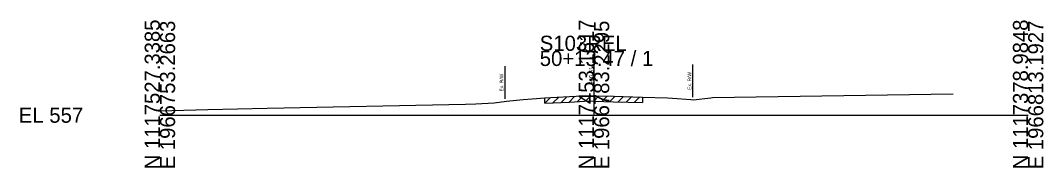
# Model space of a CAD drawing. Extents: x -26 to 163, y -10 to 24518.
# Drawn here: x -25.7 to 162.8, y 490.3 to 517.5 of the extents above; entities that cross this region are included whole.
import ezdxf

# ---------------------------------------------------------------- set-up
doc = ezdxf.new("R2010")
doc.units = 0
for name, color, linetype in [('RD_GPK_XS_Cell', 7, 'Continuous'), ('RD_XS_ExGround', 7, 'Continuous'), ('RD_XS_ExPaveRet', 7, 'Continuous'), ('RD_XS_ExRW', 7, 'Continuous'), ('RD_XS_TX_Elev_EX', 7, 'Continuous')]:
    doc.layers.add(name, color=color, linetype=linetype)

msp = doc.modelspace()

# ---------------------------------------------------------------- linework, layer by layer
at = {"layer": 'RD_GPK_XS_Cell'}
for p, q in [((80, 500), (80, 511.9)), ((0, 500), (80, 500)), ((80, 500), (160, 500))]:
    msp.add_line(p, q, dxfattribs=at)
at = {"layer": 'RD_XS_ExGround'}
msp.add_lwpolyline([(0, 500.8), (8.84, 501.08), (19.79, 501.3), (56.31, 502.02), (58.21, 502.11), (61.59, 502.3), (63.88, 502.58), (66.96, 502.9), (68.59, 503.04), (70.94, 503.22), (75.49, 503.44), (79.16, 503.63), (80, 503.61), (83.59, 503.5), (88.95, 503.33), (93.55, 503.2), (94.47, 503.16), (97.85, 502.9), (98.25, 502.85), (101.55, 503.24), (101.85, 503.3), (146.2, 503.97)], dxfattribs=at)
at = {"layer": 'RD_XS_ExPaveRet'}
for p, q in [((73.94, 502.36), (74.99, 503.42)), ((75.44, 502.44), (76.49, 503.49)), ((76.94, 502.52), (77.99, 503.57)), ((78.44, 502.6), (79.47, 503.62)), ((79.94, 502.61), (80.91, 503.58)), ((81.44, 502.56), (82.41, 503.53)), ((82.94, 502.52), (83.91, 503.49)), ((84.44, 502.47), (85.41, 503.44)), ((85.94, 502.43), (86.91, 503.4)), ((70.94, 502.22), (71.99, 503.27)), ((70.94, 502.22), (70.94, 503.22)), ((70.94, 502.22), (75.49, 502.44)), ((72.44, 502.29), (73.49, 503.34)), ((75.49, 502.44), (79.16, 502.63)), ((79.16, 502.63), (80, 502.61)), ((80, 502.61), (83.59, 502.5)), ((83.59, 502.5), (88.95, 502.33)), ((87.44, 502.38), (88.41, 503.35)), ((88.95, 503.33), (88.95, 502.33))]:
    msp.add_line(p, q, dxfattribs=at)
at = {"layer": 'RD_XS_ExRW'}
for p, q in [((98.17, 509.36), (98.17, 503.36)), ((63.54, 509.04), (63.54, 503.04))]:
    msp.add_line(p, q, dxfattribs=at)

# ---------------------------------------------------------------- texts
at = {"layer": 'RD_GPK_XS_Cell'}
for s, p in [('N 1117527.3385', (0, 490)), ('E 1966753.2663', (2.8, 490)), ('N 1117453.1617', (80, 490)), ('E 1966783.2295', (82.8, 490)), ('N 1117378.9848', (160, 490)), ('E 1966813.1927', (162.8, 490))]:
    msp.add_text(s, height=2.8, rotation=90, dxfattribs=at).set_placement(p)
for s, p in [('S103REL', (70, 511.9)), ('50+13.47 / 1', (70, 509.1)), ('EL 557', (-26, 498.6))]:
    msp.add_text(s, height=2.8, dxfattribs=at).set_placement(p)
at = {"layer": 'RD_XS_ExRW'}
for p in [(63.29, 504.38), (97.92, 504.7)]:
    msp.add_text('Ex. R/W ', height=0.65, rotation=90, dxfattribs=at).set_placement(p)
at = {"layer": 'RD_XS_TX_Elev_EX'}
msp.add_text('560.61', height=0.8, rotation=90, dxfattribs=at).set_placement((79.9, 505.61))

doc.saveas('drawing.dxf')
